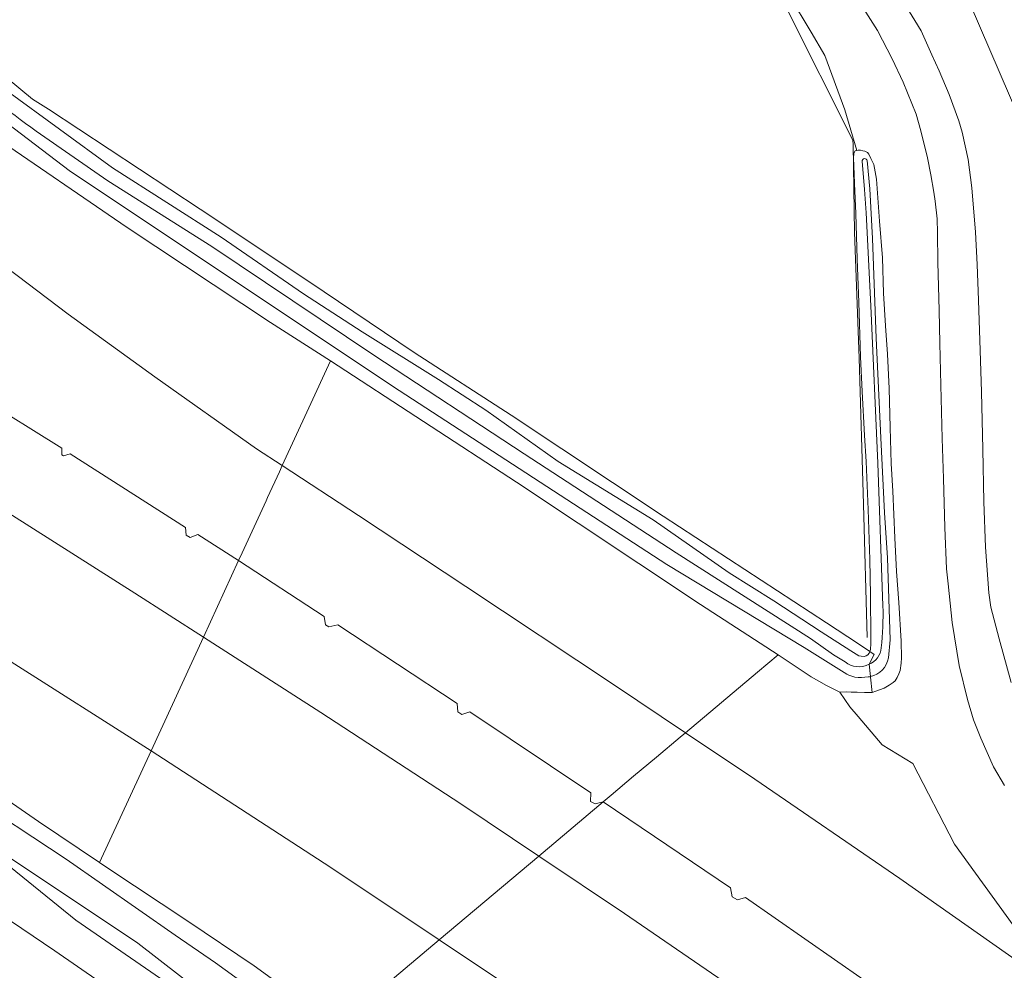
# Model space of a CAD drawing. Extents: x 150256 to 156914, y 461459 to 469481.
# Tile 721 of 731: x 154942 to 155064, y 468407 to 468525. Entities that reach past the tile are written whole.
import ezdxf

# ---------------------------------------------------------------- set-up
doc = ezdxf.new("R2010")
doc.units = 0
doc.header["$LTSCALE"] = 0.75
for name, color, linetype, lineweight in [('B-RO-GR-GRAS-GV', 251, 'CONTINUOUS', 13), ('B-RO-GR-GROENVOORZIENING-GV', 251, 'CONTINUOUS', 18), ('B-RO-IE-TERREINAFSCHEIDING_KUNSTMATIG_HEKWERK-G', 251, 'IE-TERREINAFSCHEIDING-KUNSTMATIG', 18), ('B-RO-OG-TERREIN_CULTUURSCHEIDING-GV', 251, 'CONTINUOUS', 18), ('B-RO-OG-WATER-GV', 251, 'CONTINUOUS', 18), ('B-RO-OG-WATER_SLOOT-GV', 251, 'CONTINUOUS', 18), ('B-RO-VH-VERHARDING_ASFALT-GV', 251, 'CONTINUOUS', 18), ('B-RO-VH-VERHARDING_GESLOTEN-GV', 251, 'CONTINUOUS', 18)]:
    doc.layers.add(name, color=color, linetype=linetype, lineweight=lineweight)
doc.linetypes.add('IE-TERREINAFSCHEIDING-KUNSTMATIG', pattern='A,4,[82,NLCS.SHX,S=0.75,R=90,X=0,Y=0],4,-2', length=10)

msp = doc.modelspace()

# ---------------------------------------------------------------- linework, layer by layer
at = {"layer": 'B-RO-GR-GRAS-GV'}
for points in [[(155037.075, 468527.476), (155039.743, 468522.994), (155041.45, 468520.112), (155043.905, 468513.388), (155045.392, 468508.39), (155045.531, 468508.423), (155045.842, 468508.408), (155046.139, 468508.343), (155046.372, 468508.278), (155046.549, 468508.199), (155046.697, 468508.128), (155046.873, 468507.943), (155047.132, 468507.398), (155047.469, 468506.661), (155047.808, 468504.842), (155048.204, 468499.658), (155048.54, 468495.124), (155048.677, 468490.733), (155048.944, 468486.73), (155049.191, 468483.214), (155049.379, 468478.971), (155049.494, 468474.156), (155049.625, 468469.694), (155049.816, 468466.271), (155050.068, 468460.543), (155050.271, 468456.356), (155050.559, 468452.523), (155050.872, 468447.763), (155050.906, 468445.705), (155050.882, 468445.055), (155050.723, 468444.144), (155050.573, 468443.734), (155050.359, 468443.283), (155050.117, 468442.86), (155049.868, 468442.656), (155049.393, 468442.319), (155048.755, 468441.954), (155047.721, 468441.591), (155047.289, 468441.438), (155046.758, 468441.398), (155046.334, 468441.407), (155045.443, 468441.446), (155044.699, 468441.47), (155044.065, 468441.483), (155043.294, 468441.467), (155044.517, 468439.632), (155045.535, 468438.442), (155048.522, 468434.949), (155052.309, 468432.635), (155057.455, 468422.662), (155064.706, 468412.664)], [(155063.609, 468429.943), (155062.268, 468432.239), (155060.714, 468435.772), (155059.783, 468438.038), (155059.058, 468440.564), (155058.043, 468444.753), (155057.181, 468450.064), (155056.656, 468454.844), (155056.459, 468456.71), (155056.254, 468461.799), (155056.102, 468467.856), (155055.931, 468472.79), (155055.775, 468479.391), (155055.647, 468484.558), (155055.558, 468488.614), (155055.406, 468494.594), (155055.371, 468498.212), (155055.301, 468499.93), (155055.069, 468502.107), (155054.892, 468503.241), (155054.523, 468505.363), (155054.108, 468507.476), (155053.309, 468510.808), (155052.73, 468512.86), (155051.121, 468516.832), (155049.761, 468519.694), (155047.93, 468523.186), (155045.907, 468526.39)]]:
    msp.add_lwpolyline(points, dxfattribs=at)
at = {"layer": 'B-RO-GR-GROENVOORZIENING-GV'}
for points in [[(154900.925, 468529.395), (154907.406, 468522.247), (154913.841, 468515.857), (154920.893, 468509.511), (154929.634, 468502.176), (154939.027, 468494.876), (154947.939, 468488.164), (154958.643, 468480.41), (154971.215, 468471.539), (154974.395, 468469.46), (154977.667, 468476.575), (154980.337, 468482.382), (154972.93, 468487.136), (154955.22, 468498.844), (154938.322, 468510.392), (154927.988, 468518.164), (154921.422, 468523.37), (154916.926, 468526.729)], [(154940.321, 468515.771), (154953.413, 468506.226), (154966.832, 468497.673), (154977.014, 468490.677), (154984.254, 468485.962), (154993.712, 468480.092), (154999.527, 468476.317), (155008.474, 468469.954), (155020.205, 468462.73), (155029.604, 468456.209), (155035.109, 468452.733), (155040.98, 468448.901), (155044.622, 468446.579), (155045.638, 468445.938), (155045.907, 468445.894), (155046.289, 468445.864), (155046.53, 468445.948), (155046.757, 468446.074), (155046.913, 468446.285), (155046.985, 468446.486), (155045.572, 468447.419), (155041.625, 468450.023), (155021.469, 468463.212), (155002.678, 468475.666), (154990.676, 468483.406), (154977.656, 468492.212), (154964.261, 468501.119), (154945.509, 468513.478), (154943.546, 468514.734), (154933.614, 468522.921)], [(154856.055, 468483.545), (154867.295, 468476.679), (154880.38, 468468.101), (154890.018, 468461.821), (154900.632, 468455.07), (154909.821, 468449.196), (154918.577, 468443.209), (154927.317, 468437.223), (154935.54, 468431.504), (154944.293, 468425.47), (154951.828, 468420.398), (154958.173, 468434.192), (154940.432, 468445.505), (154920.43, 468458.045), (154899.594, 468470.803), (154879.543, 468482.755), (154858.546, 468495.068)], [(154935.829, 468466.559), (154956.183, 468453.709), (154964.647, 468448.267), (154968.999, 468457.729), (154963.955, 468460.925), (154963.031, 468460.549), (154962.502, 468460.847), (154962.442, 468461.797), (154948.193, 468470.916), (154947.348, 468470.637), (154947.146, 468470.793), (154947.171, 468471.591), (154936.936, 468477.928)], [(155064.706, 468412.664), (155057.455, 468422.662), (155052.309, 468432.635), (155048.522, 468434.949), (155045.535, 468438.442), (155044.517, 468439.632), (155043.294, 468441.467), (155041.645, 468442.295), (155039.726, 468443.334), (155035.645, 468446.077), (155033.106, 468443.941), (155024.21, 468436.455), (155032.793, 468430.713), (155050.688, 468418.436), (155068.687, 468405.808)], [(155064.706, 468412.664), (155057.455, 468422.662), (155052.309, 468432.635), (155048.522, 468434.949), (155045.535, 468438.442), (155044.517, 468439.632), (155043.294, 468441.467), (155041.645, 468442.295), (155039.726, 468443.334), (155035.645, 468446.077), (155033.106, 468443.941), (155024.21, 468436.455), (155032.793, 468430.713), (155050.688, 468418.436), (155068.687, 468405.808)], [(155063.818, 468393.637), (155062.668, 468393.502), (155062.326, 468393.693), (155062.022, 468394.778), (155048.119, 468404.657), (155047.09, 468404.357), (155046.773, 468404.577), (155046.304, 468405.896), (155031.629, 468416.076), (155030.622, 468415.819), (155029.966, 468416.18), (155029.786, 468417.268), (155014.053, 468427.908), (155006.087, 468421.205), (155016.69, 468414.105), (155036.063, 468400.798), (155056.23, 468386.814), (155075.255, 468373.135)], [(155063.818, 468393.637), (155062.668, 468393.502), (155062.326, 468393.693), (155062.022, 468394.778), (155048.119, 468404.657), (155047.09, 468404.357), (155046.773, 468404.577), (155046.304, 468405.896), (155031.629, 468416.076), (155030.622, 468415.819), (155029.966, 468416.18), (155029.786, 468417.268), (155014.053, 468427.908), (155006.087, 468421.205), (155016.69, 468414.105), (155036.063, 468400.798), (155056.23, 468386.814), (155075.255, 468373.135)], [(155078.877, 468351.428), (155059.259, 468365.611), (155039.835, 468379.362), (155020.192, 468392.998), (155000.868, 468406.134), (154993.788, 468410.856), (154981.192, 468400.257), (154987.498, 468395.845), (154994.775, 468390.818), (155002.315, 468386.003), (155004.046, 468384.205), (155005.71, 468382.547), (155011.178, 468378.93), (155019.242, 468373.443), (155028.178, 468366.647), (155035.863, 468360.9), (155045.731, 468353.43), (155054.306, 468347.168), (155055.964, 468346.049), (155057.721, 468345.239), (155059.745, 468344.721), (155062.855, 468344.423), (155065.662, 468344.828)], [(155078.877, 468351.428), (155059.259, 468365.611), (155039.835, 468379.362), (155020.192, 468392.998), (155000.868, 468406.134), (154993.788, 468410.856), (154981.192, 468400.257), (154987.498, 468395.845), (154994.775, 468390.818), (155002.315, 468386.003), (155004.046, 468384.205), (155005.71, 468382.547), (155011.178, 468378.93), (155019.242, 468373.443), (155028.178, 468366.647), (155035.863, 468360.9), (155045.731, 468353.43), (155054.306, 468347.168), (155055.964, 468346.049), (155057.721, 468345.239), (155059.745, 468344.721), (155062.855, 468344.423), (155065.662, 468344.828)]]:
    msp.add_lwpolyline(points, dxfattribs=at)
for points in [[(154980.337, 468482.382), (154977.667, 468476.575), (154974.395, 468469.46), (154983.816, 468463.3), (154997.055, 468454.517), (155015.337, 468442.39), (155024.21, 468436.455), (155033.106, 468443.941), (155035.645, 468446.077), (155026.054, 468452.286), (155003.333, 468467.383)], [(154980.337, 468482.382), (154977.667, 468476.575), (154974.395, 468469.46), (154983.816, 468463.3), (154997.055, 468454.517), (155015.337, 468442.39), (155024.21, 468436.455), (155033.106, 468443.941), (155035.645, 468446.077), (155026.054, 468452.286), (155003.333, 468467.383)], [(154968.999, 468457.729), (154964.647, 468448.267), (154979.153, 468438.941), (154996.45, 468427.658), (155006.087, 468421.205), (155014.053, 468427.908), (155013.047, 468427.66), (155012.487, 468427.971), (155012.5, 468429.012), (154997.563, 468439.042), (154996.589, 468438.7), (154996.1, 468439.037), (154996.005, 468440.078), (154981.264, 468449.789), (154980.164, 468449.546), (154979.714, 468449.77), (154979.562, 468450.819)], [(154968.999, 468457.729), (154964.647, 468448.267), (154979.153, 468438.941), (154996.45, 468427.658), (155006.087, 468421.205), (155014.053, 468427.908), (155013.047, 468427.66), (155012.487, 468427.971), (155012.5, 468429.012), (154997.563, 468439.042), (154996.589, 468438.7), (154996.1, 468439.037), (154996.005, 468440.078), (154981.264, 468449.789), (154980.164, 468449.546), (154979.714, 468449.77), (154979.562, 468450.819)], [(154958.173, 468434.192), (154951.828, 468420.398), (154952.847, 468419.712), (154962.711, 468413.155), (154970.914, 468407.657), (154979.188, 468401.659), (154981.192, 468400.257), (154993.788, 468410.856), (154980.396, 468419.787), (154960.554, 468432.674)], [(154958.173, 468434.192), (154951.828, 468420.398), (154952.847, 468419.712), (154962.711, 468413.155), (154970.914, 468407.657), (154979.188, 468401.659), (154981.192, 468400.257), (154993.788, 468410.856), (154980.396, 468419.787), (154960.554, 468432.674)]]:
    msp.add_lwpolyline(points, close=True, dxfattribs=at)
at = {"layer": 'B-RO-IE-TERREINAFSCHEIDING_KUNSTMATIG_HEKWERK-G'}
msp.add_lwpolyline([(155046.653, 468448.23), (155046.197, 468464.693), (155045.663, 468482.725), (155045.09, 468498.285), (155044.936, 468509.137), (155044.896, 468509.646), (155036.763, 468525.792), (155031.768, 468535.689)], dxfattribs=at)
at = {"layer": 'B-RO-OG-TERREIN_CULTUURSCHEIDING-GV'}
for points in [[(155051.433, 468526.256), (155053.32, 468523.15), (155054.649, 468520.215), (155055.573, 468518.235), (155056.775, 468515.308), (155057.989, 468512.043), (155058.407, 468510.63), (155059.148, 468507.267), (155059.599, 468503.744), (155060.062, 468498.267), (155060.271, 468494.3), (155060.407, 468489.889), (155060.62, 468483.651), (155060.789, 468478.57), (155060.955, 468471.463), (155061.096, 468464.964), (155061.298, 468459.375), (155061.676, 468453.749), (155061.951, 468451.942), (155062.979, 468448.028), (155064.467, 468442.665)], [(155066.659, 468509.518), (155059.37, 468526.44)], [(155059.37, 468526.44), (155066.659, 468509.518)], [(155049.665, 468343.259), (155024.906, 468360.673), (154999.12, 468378.956), (154971.021, 468398.056), (154948.868, 468413.293), (154940.807, 468419.826), (154908.891, 468440.762), (154815.91, 468500)], [(154857.658, 468467.534), (154867.14, 468461.608), (154880.132, 468453.314), (154883.748, 468450.964), (154902.052, 468438.939), (154917.097, 468429.021), (154924.512, 468424.107), (154935.414, 468416.831), (154946.293, 468409.519), (154986.046, 468382.049)], [(154986.046, 468382.049), (154946.293, 468409.519), (154935.414, 468416.831), (154924.512, 468424.107), (154917.097, 468429.021), (154902.052, 468438.939), (154883.748, 468450.964), (154880.132, 468453.314), (154867.14, 468461.608), (154857.658, 468467.534)]]:
    msp.add_lwpolyline(points, dxfattribs=at)
at = {"layer": 'B-RO-OG-WATER-GV'}
for points in [[(154848.079, 468481.702), (154869.775, 468468.515), (154892.428, 468453.093), (154916.463, 468437.034), (154936.564, 468423.74), (154956.558, 468410.446), (154964.468, 468404.305), (155000, 468380.997), (155018.945, 468368.34), (155054.114, 468343.147), (155055.832, 468342.021), (155058.315, 468340.706)], [(154974.063, 468402.302), (154966.162, 468408.037), (154961.149, 468411.422), (154947.678, 468420.832), (154935.17, 468429.048), (154923.191, 468437.569), (154919.512, 468440.43), (154913.337, 468444.617), (154896.955, 468455.158), (154882.991, 468464.127), (154875.574, 468468.923), (154868.022, 468473.63), (154857.718, 468480.458)]]:
    msp.add_lwpolyline(points, dxfattribs=at)
at = {"layer": 'B-RO-OG-WATER_SLOOT-GV'}
for points in [[(155044.132, 468443.685), (155038.864, 468446.975), (155021.907, 468457.231), (154987.994, 468479.248), (154948.063, 468505.913), (154913.056, 468532.579)], [(154913.056, 468532.579), (154948.063, 468505.913), (154987.994, 468479.248), (155021.907, 468457.231), (155038.864, 468446.975), (155044.132, 468443.685)], [(155046.892, 468444.901), (155047.542, 468446.119), (155046.985, 468446.486), (155046.913, 468446.285), (155046.757, 468446.074), (155046.53, 468445.948), (155046.289, 468445.864), (155045.907, 468445.894), (155045.638, 468445.938), (155044.622, 468446.579), (155040.98, 468448.901), (155035.109, 468452.733), (155029.604, 468456.209), (155020.205, 468462.73), (155008.474, 468469.954), (154999.527, 468476.317), (154993.712, 468480.092), (154984.254, 468485.962), (154977.014, 468490.677), (154966.832, 468497.673), (154953.413, 468506.226), (154940.321, 468515.771), (154931.712, 468522.203), (154924.815, 468527.833)], [(154916.926, 468526.729), (154921.422, 468523.37), (154927.988, 468518.164), (154938.322, 468510.392), (154955.22, 468498.844), (154972.93, 468487.136), (154980.337, 468482.382), (155003.333, 468467.383), (155026.054, 468452.286), (155035.645, 468446.077), (155039.726, 468443.334), (155041.645, 468442.295), (155043.294, 468441.467), (155044.065, 468441.483), (155044.699, 468441.47), (155045.443, 468441.446), (155046.334, 468441.407), (155046.758, 468441.398), (155047.289, 468441.438), (155047.072, 468443.328)], [(154943.965, 468510.758), (154952.847, 468504.62), (154965.677, 468496.522), (154985.715, 468483.095), (155004.301, 468470.896), (155023.055, 468458.664), (155039.639, 468448.082), (155042.511, 468446.077), (155043.936, 468445.202)], [(155043.936, 468445.202), (155042.511, 468446.077), (155039.639, 468448.082), (155023.055, 468458.664), (155004.301, 468470.896), (154985.715, 468483.095), (154965.677, 468496.522), (154952.847, 468504.62), (154943.965, 468510.758)], [(154943.965, 468510.758), (154952.847, 468504.62), (154965.677, 468496.522), (154985.715, 468483.095), (155004.301, 468470.896), (155023.055, 468458.664), (155039.639, 468448.082), (155042.511, 468446.077), (155043.936, 468445.202)], [(155043.936, 468445.202), (155042.511, 468446.077), (155039.639, 468448.082), (155023.055, 468458.664), (155004.301, 468470.896), (154985.715, 468483.095), (154965.677, 468496.522), (154952.847, 468504.62), (154943.965, 468510.758)], [(155047.065, 468443.387), (155047.072, 468443.328), (155047.289, 468441.438), (155047.721, 468441.591), (155048.755, 468441.954), (155049.393, 468442.319), (155049.868, 468442.656), (155050.117, 468442.86), (155050.359, 468443.283), (155050.573, 468443.734), (155050.723, 468444.144), (155050.882, 468445.055), (155050.906, 468445.705), (155050.872, 468447.763), (155050.559, 468452.523), (155050.271, 468456.356), (155050.068, 468460.543), (155049.816, 468466.271), (155049.625, 468469.694), (155049.494, 468474.156), (155049.379, 468478.971), (155049.191, 468483.214), (155048.944, 468486.73), (155048.677, 468490.733), (155048.54, 468495.124), (155048.204, 468499.658), (155047.808, 468504.842), (155047.469, 468506.661), (155047.132, 468507.398), (155046.873, 468507.943), (155046.697, 468508.128), (155046.549, 468508.199), (155046.372, 468508.278), (155046.139, 468508.343), (155045.842, 468508.408), (155045.531, 468508.423), (155045.392, 468508.39), (155045.184, 468508.34), (155045.013, 468508.065), (155044.989, 468507.437), (155045.014, 468506.462), (155045.09, 468504.3), (155045.273, 468500.611), (155045.44, 468494.945), (155045.617, 468489.624), (155045.822, 468482.876), (155046.038, 468478.587), (155046.334, 468473.174), (155046.54, 468469.938), (155046.778, 468464.009), (155046.972, 468457.862), (155047.053, 468453.454), (155047.095, 468448.244), (155047.101, 468447.486), (155047.07, 468446.723), (155046.985, 468446.486), (155047.542, 468446.119), (155046.892, 468444.901)], [(155047.065, 468443.387), (155047.072, 468443.328), (155047.289, 468441.438), (155047.721, 468441.591), (155048.755, 468441.954), (155049.393, 468442.319), (155049.868, 468442.656), (155050.117, 468442.86), (155050.359, 468443.283), (155050.573, 468443.734), (155050.723, 468444.144), (155050.882, 468445.055), (155050.906, 468445.705), (155050.872, 468447.763), (155050.559, 468452.523), (155050.271, 468456.356), (155050.068, 468460.543), (155049.816, 468466.271), (155049.625, 468469.694), (155049.494, 468474.156), (155049.379, 468478.971), (155049.191, 468483.214), (155048.944, 468486.73), (155048.677, 468490.733), (155048.54, 468495.124), (155048.204, 468499.658), (155047.808, 468504.842), (155047.469, 468506.661), (155047.132, 468507.398), (155046.873, 468507.943), (155046.697, 468508.128), (155046.549, 468508.199), (155046.372, 468508.278), (155046.139, 468508.343), (155045.842, 468508.408), (155045.531, 468508.423), (155045.392, 468508.39), (155045.184, 468508.34), (155045.013, 468508.065), (155044.989, 468507.437), (155045.014, 468506.462), (155045.09, 468504.3), (155045.273, 468500.611), (155045.44, 468494.945), (155045.617, 468489.624), (155045.822, 468482.876), (155046.038, 468478.587), (155046.334, 468473.174), (155046.54, 468469.938), (155046.778, 468464.009), (155046.972, 468457.862), (155047.053, 468453.454), (155047.095, 468448.244), (155047.101, 468447.486), (155047.07, 468446.723), (155046.985, 468446.486), (155047.542, 468446.119), (155046.892, 468444.901)], [(155048.613, 468452.125), (155047.985, 468469.753), (155047.115, 468489.18), (155046.55, 468500.658), (155046.311, 468503.575), (155046.032, 468507.039)], [(155046.032, 468507.039), (155046.311, 468503.575), (155046.55, 468500.658), (155047.115, 468489.18), (155047.985, 468469.753), (155048.613, 468452.125)], [(155048.613, 468452.125), (155047.985, 468469.753), (155047.115, 468489.18), (155046.55, 468500.658), (155046.311, 468503.575), (155046.032, 468507.039)], [(155046.032, 468507.039), (155046.311, 468503.575), (155046.55, 468500.658), (155047.115, 468489.18), (155047.985, 468469.753), (155048.613, 468452.125)], [(155046.679, 468507.13), (155046.987, 468503.635), (155047.318, 468497.514), (155047.789, 468485.206), (155048.347, 468472.889), (155048.811, 468463.596), (155049.187, 468458.057), (155049.484, 468447.936), (155049.29, 468445.694)], [(155049.29, 468445.694), (155049.484, 468447.936), (155049.187, 468458.057), (155048.811, 468463.596), (155048.347, 468472.889), (155047.789, 468485.206), (155047.318, 468497.514), (155046.987, 468503.635), (155046.679, 468507.13)], [(155046.679, 468507.13), (155046.987, 468503.635), (155047.318, 468497.514), (155047.789, 468485.206), (155048.347, 468472.889), (155048.811, 468463.596), (155049.187, 468458.057), (155049.484, 468447.936), (155049.29, 468445.694)], [(155049.29, 468445.694), (155049.484, 468447.936), (155049.187, 468458.057), (155048.811, 468463.596), (155048.347, 468472.889), (155047.789, 468485.206), (155047.318, 468497.514), (155046.987, 468503.635), (155046.679, 468507.13)], [(154815.91, 468500), (154908.891, 468440.762), (154940.807, 468419.826), (154948.868, 468413.293), (154971.021, 468398.056), (154999.12, 468378.956), (155024.906, 468360.673), (155049.665, 468343.259)], [(154979.188, 468401.659), (154970.914, 468407.657), (154962.711, 468413.155), (154952.847, 468419.712), (154951.828, 468420.398), (154944.293, 468425.47), (154935.54, 468431.504), (154927.317, 468437.223), (154918.577, 468443.209), (154909.821, 468449.196), (154900.632, 468455.07), (154890.018, 468461.821), (154880.38, 468468.101), (154867.295, 468476.679), (154856.055, 468483.545)], [(155058.315, 468340.706), (155055.832, 468342.021), (155054.114, 468343.147), (155018.945, 468368.34), (155000, 468380.997), (154964.468, 468404.305), (154956.558, 468410.446), (154936.564, 468423.74), (154916.463, 468437.034), (154892.428, 468453.093), (154869.775, 468468.515), (154848.079, 468481.702)], [(154857.718, 468480.458), (154868.022, 468473.63), (154875.574, 468468.923), (154882.991, 468464.127), (154896.955, 468455.158), (154913.337, 468444.617), (154919.512, 468440.43), (154923.191, 468437.569), (154935.17, 468429.048), (154947.678, 468420.832), (154961.149, 468411.422), (154966.162, 468408.037), (154974.063, 468402.302)], [(155047.065, 468443.387), (155046.892, 468444.901)], [(155046.892, 468444.901), (155047.065, 468443.387)], [(155047.065, 468443.387), (155046.892, 468444.901)], [(155046.892, 468444.901), (155047.065, 468443.387)], [(155047.072, 468443.328), (155047.065, 468443.387)], [(155047.072, 468443.328), (155047.065, 468443.387)]]:
    msp.add_lwpolyline(points, dxfattribs=at)
for points in [[(154923.52, 468526.532, 0.0095202), (154943.965, 468510.758)], [(154943.965, 468510.758, -0.0095202), (154923.52, 468526.532)], [(155046.032, 468507.039, -0.8766211), (155046.679, 468507.13)], [(155046.679, 468507.13, 0.8766211), (155046.032, 468507.039)], [(155046.032, 468507.039, -0.8766211), (155046.679, 468507.13)], [(155046.679, 468507.13, 0.8766211), (155046.032, 468507.039)], [(155048.392, 468446.939, 0.0337164), (155048.613, 468452.125)], [(155048.613, 468452.125, -0.0337164), (155048.392, 468446.939)], [(155048.392, 468446.939, 0.0337164), (155048.613, 468452.125)], [(155048.613, 468452.125, -0.0337164), (155048.392, 468446.939)], [(155046.892, 468444.901, 0.2906809), (155048.392, 468446.939)], [(155048.392, 468446.939, -0.2906809), (155046.892, 468444.901)], [(155046.892, 468444.901, 0.2906809), (155048.392, 468446.939)], [(155048.392, 468446.939, -0.2906809), (155046.892, 468444.901)], [(155043.936, 468445.202, 0.296176), (155046.892, 468444.901)], [(155046.892, 468444.901, -0.296176), (155043.936, 468445.202)], [(155043.936, 468445.202, 0.296176), (155046.892, 468444.901)], [(155046.892, 468444.901, -0.296176), (155043.936, 468445.202)], [(155049.29, 468445.694, -0.3088709), (155047.065, 468443.387)], [(155047.065, 468443.387, 0.3088709), (155049.29, 468445.694)], [(155049.29, 468445.694, -0.3088709), (155047.065, 468443.387)], [(155047.065, 468443.387, 0.3088709), (155049.29, 468445.694)], [(155045.155, 468443.318, -0.0629512), (155044.132, 468443.685)], [(155044.132, 468443.685, 0.0629512), (155045.155, 468443.318)], [(155045.155, 468443.318, -0.0629512), (155044.132, 468443.685)], [(155044.132, 468443.685, 0.0629512), (155045.155, 468443.318)], [(155046.794, 468443.345, -0.0579969), (155045.155, 468443.318)], [(155045.155, 468443.318, 0.0579969), (155046.794, 468443.345)], [(155046.794, 468443.345, -0.0579969), (155045.155, 468443.318)], [(155045.155, 468443.318, 0.0579969), (155046.794, 468443.345)], [(155047.065, 468443.387, -0.0244185), (155046.794, 468443.345)], [(155046.794, 468443.345, 0.0244185), (155047.065, 468443.387)], [(155047.065, 468443.387, -0.0244185), (155046.794, 468443.345)], [(155046.794, 468443.345, 0.0244185), (155047.065, 468443.387)]]:
    msp.add_lwpolyline(points, format="xyb", dxfattribs=at)
at = {"layer": 'B-RO-VH-VERHARDING_ASFALT-GV'}
for points in [[(155045.907, 468526.39), (155047.93, 468523.186), (155049.761, 468519.694), (155051.121, 468516.832), (155052.73, 468512.86), (155053.309, 468510.808), (155054.108, 468507.476), (155054.523, 468505.363), (155054.892, 468503.241), (155055.069, 468502.107), (155055.301, 468499.93), (155055.371, 468498.212), (155055.406, 468494.594), (155055.558, 468488.614), (155055.647, 468484.558), (155055.775, 468479.391), (155055.931, 468472.79), (155056.102, 468467.856), (155056.254, 468461.799), (155056.459, 468456.71), (155056.656, 468454.844), (155057.181, 468450.064), (155058.043, 468444.753), (155059.058, 468440.564), (155059.783, 468438.038), (155060.714, 468435.772), (155062.268, 468432.239), (155063.609, 468429.943)], [(155064.467, 468442.665), (155062.979, 468448.028), (155061.951, 468451.942), (155061.676, 468453.749), (155061.298, 468459.375), (155061.096, 468464.964), (155060.955, 468471.463), (155060.789, 468478.57), (155060.62, 468483.651), (155060.407, 468489.889), (155060.271, 468494.3), (155060.062, 468498.267), (155059.599, 468503.744), (155059.148, 468507.267), (155058.407, 468510.63), (155057.989, 468512.043), (155056.775, 468515.308), (155055.573, 468518.235), (155054.649, 468520.215), (155053.32, 468523.15), (155051.433, 468526.256)]]:
    msp.add_lwpolyline(points, dxfattribs=at)
at = {"layer": 'B-RO-VH-VERHARDING_GESLOTEN-GV'}
for points in [[(154858.546, 468495.068), (154879.543, 468482.755), (154899.594, 468470.803), (154920.43, 468458.045), (154940.432, 468445.505), (154958.173, 468434.192), (154964.647, 468448.267), (154956.183, 468453.709), (154935.829, 468466.559), (154915.616, 468479.01), (154894.672, 468491.543), (154874.152, 468503.704), (154853.385, 468515.708)], [(154936.936, 468477.928), (154947.171, 468471.591), (154947.146, 468470.793), (154947.348, 468470.637), (154948.193, 468470.916), (154962.442, 468461.797), (154962.502, 468460.847), (154963.031, 468460.549), (154963.955, 468460.925), (154968.999, 468457.729), (154969.433, 468458.672), (154970.904, 468461.87), (154972.39, 468465.1), (154972.58, 468465.514), (154974.044, 468468.698), (154974.395, 468469.46), (154971.215, 468471.539), (154958.643, 468480.41), (154947.939, 468488.164), (154939.027, 468494.876)], [(155068.687, 468405.808), (155050.688, 468418.436), (155032.793, 468430.713), (155024.21, 468436.455), (155023.555, 468435.904), (155020.631, 468433.444), (155017.803, 468431.064), (155015.048, 468428.745), (155014.053, 468427.908), (155029.786, 468417.268), (155029.966, 468416.18), (155030.622, 468415.819), (155031.629, 468416.076), (155046.304, 468405.896), (155046.773, 468404.577), (155047.09, 468404.357), (155048.119, 468404.657), (155062.022, 468394.778), (155062.326, 468393.693), (155062.668, 468393.502), (155063.818, 468393.637)], [(155068.687, 468405.808), (155050.688, 468418.436), (155032.793, 468430.713), (155024.21, 468436.455), (155023.555, 468435.904), (155020.631, 468433.444), (155017.803, 468431.064), (155015.048, 468428.745), (155014.053, 468427.908), (155029.786, 468417.268), (155029.966, 468416.18), (155030.622, 468415.819), (155031.629, 468416.076), (155046.304, 468405.896), (155046.773, 468404.577), (155047.09, 468404.357), (155048.119, 468404.657), (155062.022, 468394.778), (155062.326, 468393.693), (155062.668, 468393.502), (155063.818, 468393.637)], [(155075.255, 468373.135), (155056.23, 468386.814), (155036.063, 468400.798), (155016.69, 468414.105), (155006.087, 468421.205), (154993.788, 468410.856), (155000.868, 468406.134), (155020.192, 468392.998), (155039.835, 468379.362), (155059.259, 468365.611), (155078.877, 468351.428)], [(155075.255, 468373.135), (155056.23, 468386.814), (155036.063, 468400.798), (155016.69, 468414.105), (155006.087, 468421.205), (154993.788, 468410.856), (155000.868, 468406.134), (155020.192, 468392.998), (155039.835, 468379.362), (155059.259, 468365.611), (155078.877, 468351.428)]]:
    msp.add_lwpolyline(points, dxfattribs=at)
for points in [[(155014.053, 468427.908), (155015.048, 468428.745), (155017.803, 468431.064), (155020.631, 468433.444), (155023.555, 468435.904), (155024.21, 468436.455), (155015.337, 468442.39), (154997.055, 468454.517), (154983.816, 468463.3), (154974.395, 468469.46), (154974.044, 468468.698), (154972.58, 468465.514), (154972.39, 468465.1), (154970.904, 468461.87), (154969.433, 468458.672), (154968.999, 468457.729), (154979.562, 468450.819), (154979.714, 468449.77), (154980.164, 468449.546), (154981.264, 468449.789), (154996.005, 468440.078), (154996.1, 468439.037), (154996.589, 468438.7), (154997.563, 468439.042), (155012.5, 468429.012), (155012.487, 468427.971), (155013.047, 468427.66)], [(155014.053, 468427.908), (155015.048, 468428.745), (155017.803, 468431.064), (155020.631, 468433.444), (155023.555, 468435.904), (155024.21, 468436.455), (155015.337, 468442.39), (154997.055, 468454.517), (154983.816, 468463.3), (154974.395, 468469.46), (154974.044, 468468.698), (154972.58, 468465.514), (154972.39, 468465.1), (154970.904, 468461.87), (154969.433, 468458.672), (154968.999, 468457.729), (154979.562, 468450.819), (154979.714, 468449.77), (154980.164, 468449.546), (154981.264, 468449.789), (154996.005, 468440.078), (154996.1, 468439.037), (154996.589, 468438.7), (154997.563, 468439.042), (155012.5, 468429.012), (155012.487, 468427.971), (155013.047, 468427.66)], [(154958.173, 468434.192), (154960.554, 468432.674), (154980.396, 468419.787), (154993.788, 468410.856), (155006.087, 468421.205), (154996.45, 468427.658), (154979.153, 468438.941), (154964.647, 468448.267)], [(154958.173, 468434.192), (154960.554, 468432.674), (154980.396, 468419.787), (154993.788, 468410.856), (155006.087, 468421.205), (154996.45, 468427.658), (154979.153, 468438.941), (154964.647, 468448.267)]]:
    msp.add_lwpolyline(points, close=True, dxfattribs=at)

doc.saveas('drawing.dxf')
